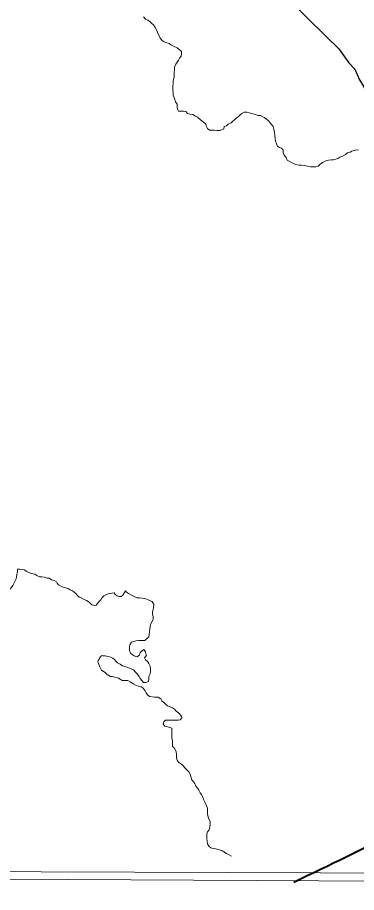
# Model space of a CAD drawing. Extents: x 553962 to 842807, y 8883888 to 9032388.
# Drawn here: x 614885 to 616481, y 8898711 to 8902830 of the extents above; entities that cross this region are included whole.
import ezdxf

# ---------------------------------------------------------------- set-up
doc = ezdxf.new("R2010")
doc.units = 0
doc.header["$LTSCALE"] = 200
doc.layers.add('6', color=7, linetype='Continuous', lineweight=13)

msp = doc.modelspace()

# ---------------------------------------------------------------- linework, layer by layer
at = {"layer": '6'}
msp.add_lwpolyline([(618535.2, 8909853.3), (607574.3, 8909890.7), (607543.3, 8898835.3), (618504.2, 8898795.8)], close=True, dxfattribs=at)
at = {"layer": '6', "lineweight": 25}
msp.add_lwpolyline([(616044.3, 8903031.2), (616338.7, 8902741.3), (616398.6, 8902682.1), (616445.2, 8902616.8), (616473.6, 8902587.2), (616494.9, 8902537.3), (616516.1, 8902503.6), (616535.3, 8902462.8), (616575.3, 8902420.1)], dxfattribs=at)
at = {"layer": '6'}
for points in [[(615478.8, 8902833.7), (615487.8, 8902821.5), (615499, 8902817.3), (615509.1, 8902810.1), (615517.2, 8902801.9), (615525.3, 8902794.7), (615533.3, 8902782.5), (615540.4, 8902768.2), (615544.4, 8902757.9), (615552.4, 8902743.6), (615556.4, 8902733.4), (615565.5, 8902722.2), (615575.6, 8902715), (615587.8, 8902710.8), (615598.9, 8902707.7), (615607, 8902701.5), (615622.2, 8902693.3), (615636.4, 8902687.1), (615645.5, 8902679.9), (615656.7, 8902670.7), (615656.6, 8902659.5), (615655.5, 8902647.2), (615647.3, 8902638.1), (615643.2, 8902629), (615637, 8902619.9), (615629.8, 8902609.7), (615623.6, 8902596.5), (615623.5, 8902585.3), (615623.4, 8902570), (615623.3, 8902559.8), (615623.3, 8902549.7), (615620.2, 8902539.5), (615618.1, 8902528.3), (615618, 8902518.1), (615615.9, 8902507.9), (615615.8, 8902497.8), (615616.7, 8902486.5), (615617.7, 8902476.3), (615618.6, 8902464.1), (615623.6, 8902448.8), (615629.6, 8902432.5), (615636.6, 8902422.2), (615637.6, 8902409), (615638.5, 8902398.8), (615642.5, 8902389.6), (615653.7, 8902388.5), (615665.9, 8902388.4), (615677.1, 8902387.3), (615686.2, 8902378.1), (615698.4, 8902375), (615710.6, 8902372.9), (615723.7, 8902365.7), (615732.8, 8902360.5), (615746, 8902348.2), (615760.2, 8902337.9), (615771.3, 8902327.7), (615775.3, 8902316.4), (615779.3, 8902307.3), (615788.4, 8902299.1), (615800.6, 8902299), (615811.8, 8902298.9), (615825, 8902298.8), (615837.2, 8902298.8)], [(615837.2, 8902298.8), (615856, 8902306.1), (615858.1, 8902316.3), (615869.3, 8902320.3), (615877.5, 8902327.4), (615890.8, 8902334.4), (615898.9, 8902341.5), (615906.1, 8902348.6), (615915.3, 8902356.7), (615923.5, 8902362.8), (615931.7, 8902369.8), (615941.9, 8902377.9), (615952.1, 8902384), (615964.3, 8902383.9), (615976.5, 8902380.8), (615988.7, 8902377.6)], [(615988.7, 8902377.6), (616003.4, 8902372.8), (616017.6, 8902368.7), (616029.8, 8902368.6), (616046, 8902359.3), (616057.2, 8902352.1), (616066.2, 8902342.9), (616075.3, 8902334.7), (616081.4, 8902326.5), (616088.5, 8902317.3), (616092.4, 8902305), (616095.4, 8902289.7), (616097.3, 8902274.4), (616098.2, 8902260.2), (616099.2, 8902247.9), (616105.2, 8902234.7), (616109.2, 8902224.4), (616118.3, 8902218.3), (616128.4, 8902215.2), (616135.5, 8902205.9), (616135.4, 8902192.7), (616141.4, 8902181.5), (616149.5, 8902170.2), (616155.5, 8902157.9), (616184.9, 8902142.5), (616196.1, 8902138.3), (616210.3, 8902135.2), (616221.5, 8902135.1), (616237.7, 8902134), (616250.9, 8902130.8), (616264.2, 8902127.7), (616274.3, 8902127.6), (616289.6, 8902127.5), (616300.8, 8902129.5), (616309, 8902137.6), (616321.2, 8902146.7), (616336.6, 8902154.7), (616349.8, 8902158.7), (616363, 8902159.7), (616373.2, 8902160.6), (616383.4, 8902162.6), (616393.6, 8902166.6), (616402.8, 8902172.7), (616416.1, 8902177.7), (616429.3, 8902185.7), (616439.6, 8902192.8), (616450.8, 8902196.8), (616460, 8902200.8), (616470.2, 8902203.8), (616480.3, 8902206.8), (616490.5, 8902205.7)], [(614885.7, 8900232.8), (614885.7, 8900230.9), (614884.6, 8900220.8), (614882.5, 8900208.6), (614880.4, 8900197.4), (614878.3, 8900187.2), (614874.1, 8900178.1), (614867.9, 8900165.9), (614862.8, 8900156.8), (614854.6, 8900144.6), (614847.4, 8900137.5), (614839.2, 8900130.4), (614831, 8900123.3), (614819.8, 8900119.3), (614814.8, 8900130.6), (614807.7, 8900137.8), (614794.5, 8900138.8), (614787.3, 8900127.7), (614783.2, 8900116.5), (614772, 8900112.5), (614762.4, 8900110.6), (614761.4, 8900112.2)], [(614976, 8900202.9), (614965.9, 8900209.1), (614951.7, 8900212.2), (614938.5, 8900217.4), (614929.4, 8900222.5), (614916.2, 8900229.7), (614906, 8900230.8), (614893.8, 8900232.9), (614885.7, 8900233), (614885.7, 8900232.8)], [(615392.8, 8900130.4), (615380.6, 8900110.6), (615373.5, 8900103.5), (615363.3, 8900103.6), (615354.2, 8900107.7), (615345.1, 8900112.9), (615340, 8900122.1), (615329.8, 8900120.1), (615316.6, 8900118.1), (615304.4, 8900114.1), (615291.1, 8900108.1), (615283.9, 8900099), (615276.7, 8900087.8), (615267.5, 8900078.7), (615254.8, 8900063.1), (615246.8, 8900062.3), (615235.7, 8900065.5), (615222.8, 8900078), (615209.6, 8900086.2), (615198.4, 8900090.4), (615185.3, 8900097.6), (615176.1, 8900101.7), (615166, 8900110.9), (615159, 8900118.1), (615143.8, 8900130.4), (615133.7, 8900135.6), (615123.5, 8900141.8), (615110.3, 8900145.6), (615095.2, 8900150.4), (615078.5, 8900159.2), (615071.3, 8900166.3), (615068.1, 8900172.7), (615057.7, 8900179.9), (615045.5, 8900183), (615034.4, 8900190.2), (615024.2, 8900191.3), (615012, 8900195.4), (614999.8, 8900196.5), (614988.7, 8900197.6), (614976, 8900202.9)], [(615484.3, 8899897.5), (615503.3, 8899913.7), (615505.4, 8899925.9), (615506.5, 8899937.1), (615508.6, 8899951.4), (615509.7, 8899963.6), (615512.8, 8899974.8), (615519, 8899985.9), (615523.2, 8899997.1), (615523.2, 8900009.4), (615520.3, 8900020.6), (615521.4, 8900031.8), (615524.5, 8900043), (615525.6, 8900053.2), (615526.7, 8900067.4), (615519.9, 8900079.1), (615518.3, 8900080.7), (615508.8, 8900085.4), (615484.9, 8900095), (615458.8, 8900097.4), (615447.6, 8900098.5), (615437.4, 8900102.6), (615428.3, 8900106.8), (615418.2, 8900111.9), (615407, 8900118.1), (615398.9, 8900125.3), (615392.8, 8900130.4)], [(615492.5, 8899827.7), (615489, 8899834.3), (615488, 8899844.5), (615480, 8899854.7), (615471.8, 8899848.7), (615462.6, 8899840.6), (615459.4, 8899828.4), (615446.2, 8899820.3), (615435, 8899824.4), (615424.9, 8899830.6), (615416.8, 8899837.8), (615412.8, 8899850.1), (615412.9, 8899864.3), (615414, 8899877.5), (615422.2, 8899888.7), (615431.4, 8899892.7), (615441.6, 8899895.7), (615456.9, 8899897.6), (615471.1, 8899897.6), (615484.3, 8899897.5)], [(615262.7, 8899797.4), (615265.3, 8899802.4), (615269, 8899808.5), (615271.6, 8899814), (615274.2, 8899819.1), (615278.4, 8899824.1), (615281.2, 8899827)], [(615281.2, 8899827), (615287.5, 8899825.4), (615297.7, 8899824.3), (615310.9, 8899821.2), (615324.1, 8899818), (615333.2, 8899813.9), (615341.3, 8899807.7), (615348.4, 8899800.6), (615356.5, 8899791.3), (615368.6, 8899785.2), (615379.7, 8899777.9), (615389.9, 8899774.8), (615400, 8899771.7), (615412.2, 8899767.6), (615430.5, 8899758.3), (615440.6, 8899748), (615449.6, 8899738.8), (615455.7, 8899728.6), (615462.7, 8899718.3), (615471.8, 8899707.1), (615477.8, 8899698.9), (615489, 8899698.8), (615502.3, 8899703.8), (615503.4, 8899715), (615503.5, 8899728.3), (615507.6, 8899737.4), (615510.7, 8899748.6), (615510.8, 8899764.9), (615509.9, 8899776.1), (615503.9, 8899788.4), (615496.8, 8899797.6), (615487.8, 8899805.8), (615483.7, 8899815), (615488.9, 8899824.1), (615492.5, 8899827.7)], [(615659.2, 8899534.8), (615657.8, 8899538.6), (615649.8, 8899549.8), (615642.7, 8899557), (615632.6, 8899565.2), (615624.5, 8899573.4), (615615.4, 8899580.6), (615603.2, 8899584.8), (615592.1, 8899588.9), (615581, 8899598.2), (615573.9, 8899605.3), (615564.8, 8899613.5), (615559.8, 8899622.7), (615546.6, 8899629.9), (615530.3, 8899631.1), (615519.2, 8899632.2), (615505.9, 8899633.3), (615496.8, 8899641.5), (615490.8, 8899650.7), (615486.8, 8899659.9), (615476.7, 8899673.2), (615466.6, 8899678.3), (615454.4, 8899681.4), (615443.2, 8899685.6), (615433.1, 8899690.8), (615424, 8899697.9), (615414.9, 8899703.1), (615403.8, 8899708.2), (615390.5, 8899709.3), (615378.3, 8899709.4), (615369.2, 8899714.6), (615361.3, 8899719.8), (615355.4, 8899722), (615342.5, 8899725.2), (615332.2, 8899726.9), (615322.6, 8899727.9), (615307.5, 8899736.6), (615297.8, 8899746.3), (615281.1, 8899757.1), (615273, 8899773.8), (615262.7, 8899797.4)], [(615701.6, 8899256.2), (615697.6, 8899268.4), (615691.6, 8899278.7), (615684.5, 8899286.9), (615673.4, 8899297.1), (615666.3, 8899305.3), (615658.3, 8899313.5), (615645.1, 8899322.8), (615637.1, 8899333), (615633.1, 8899345.2), (615633.2, 8899360.5), (615632.3, 8899374.8), (615623.2, 8899391.1), (615614.1, 8899398.3), (615614.2, 8899413.6), (615614.3, 8899424.8), (615611.4, 8899439.1), (615611.5, 8899453.3), (615611.6, 8899467.6), (615611.7, 8899483.9), (615602.6, 8899488), (615588.3, 8899492.2), (615578.2, 8899493.3), (615571.1, 8899502.5), (615574.3, 8899514.7), (615582.5, 8899521.8), (615593.6, 8899521.7), (615608.9, 8899521.6), (615620.1, 8899521.5), (615631.3, 8899521.4), (615641.4, 8899521.4), (615651.6, 8899524.4), (615658.8, 8899532.5), (615659.3, 8899533.4), (615659.2, 8899534.8)], [(615893.2, 8898881.2), (615882.1, 8898888.4), (615869.9, 8898894.6), (615856.7, 8898901.8), (615847.6, 8898909), (615834.4, 8898912.2), (615817.2, 8898916.3), (615807, 8898917.4), (615795.8, 8898920.5), (615787.8, 8898927.7), (615779.7, 8898940), (615778.8, 8898952.2), (615775.8, 8898965.5), (615775.9, 8898975.7), (615776, 8898986.9), (615780.1, 8898997), (615787.3, 8899005.1), (615790.4, 8899018.3), (615791.6, 8899032.6), (615791.6, 8899042.8), (615785.6, 8899058.1), (615780.6, 8899071.4), (615779.7, 8899082.6), (615779.8, 8899095.8), (615779.9, 8899108), (615774.9, 8899119.3), (615768.9, 8899132.6), (615762.9, 8899145.8), (615757.9, 8899158.1), (615751.8, 8899171.4), (615745.8, 8899180.6), (615738.8, 8899191.8), (615734.8, 8899201), (615724.7, 8899211.2), (615719.7, 8899223.5), (615712.6, 8899233.7), (615704.6, 8899242.9), (615702.4, 8899252.9), (615701.6, 8899256.2)], [(574695.3, 8898953.2), (596544.3, 8898870.4), (626625.7, 8898710.8)]]:
    msp.add_lwpolyline(points, dxfattribs=at)
at = {"layer": '6', "lineweight": 40}
msp.add_spline([(616186.7, 8898760.2), (616684.4, 8899006.3), (616785.1, 8899051), (616869, 8899062.2), (616986.5, 8899062.2), (617081.5, 8899090.2), (617148.7, 8899157.3), (617221.3, 8899297.1), (617254.9, 8899358.6), (617305.2, 8899392.2), (617389.1, 8899526.4), (617529, 8899738.9), (617601.7, 8899834), (617685.6, 8899990.6), (617752.7, 8900091.3), (617853.4, 8900164), (618004.4, 8900197.6), (618194.5, 8900231.1), (618356.7, 8900225.5), (618479.8, 8900219.9), (618614, 8900152.8), (618703.5, 8900119.2), (618748.2, 8900113.7), (618832.1, 8900175.2), (618910.4, 8900231.1), (618977.5, 8900225.5), (619067, 8900203.2), (619100.6, 8900214.3), (619117.4, 8900253.5), (619106.2, 8900320.6), (619117.4, 8900421.3), (619106.2, 8900516.3), (619078.2, 8900566.7), (619095, 8900611.4), (619145.3, 8900723.3), (619229.2, 8900868.7), (619307.5, 8900958.2), (619380.2, 8901019.7), (619512.8, 8901031.2), (619643.1, 8901014.1), (619824.8, 8900993.8)], degree=3, dxfattribs=at)

doc.saveas('drawing.dxf')
